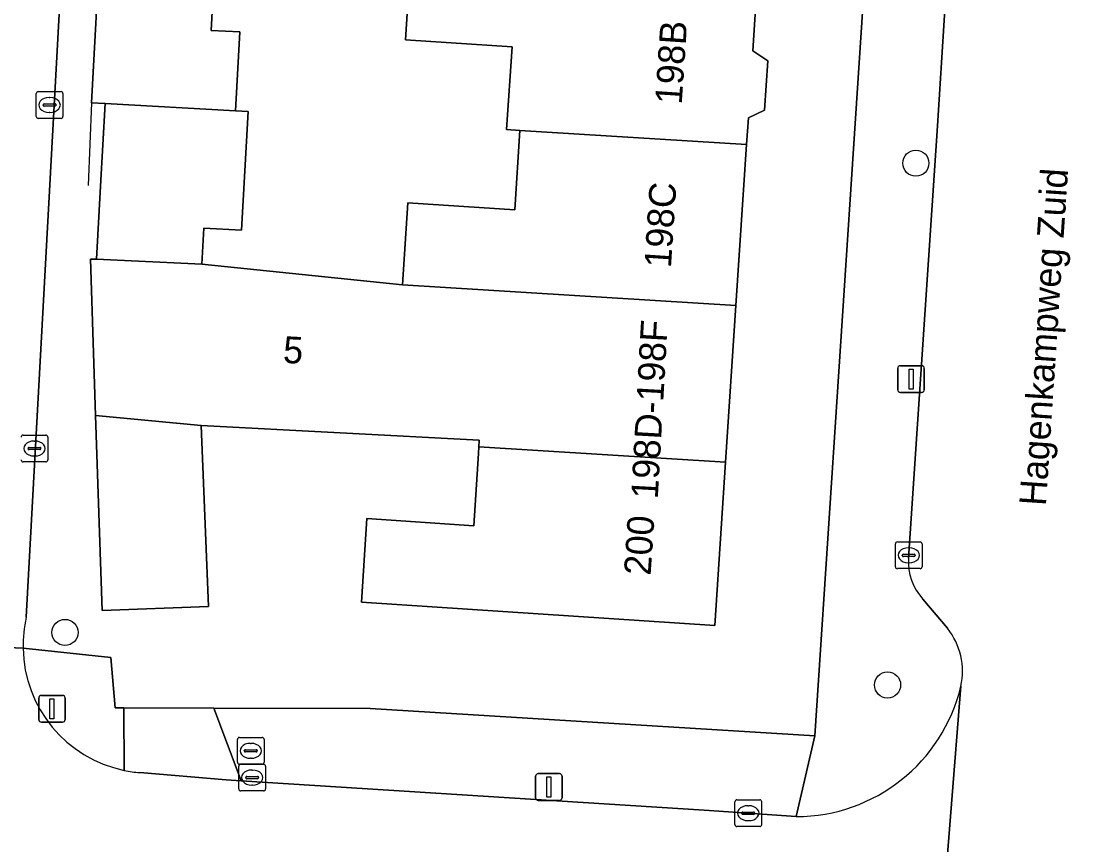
# Model space of a CAD drawing. Extents: x 160102 to 160934, y 382045 to 382923.
# Drawn here: x 160507.71 to 160547.13, y 382351.51 to 382382.34 of the extents above; entities that cross this region are included whole.
import ezdxf

# ---------------------------------------------------------------- set-up
doc = ezdxf.new("R2010")
doc.units = 0
for name, color, linetype in [('IMGEO_Boom', 7, 'Continuous'), ('IMGEO_Brandkraan', 7, 'Continuous'), ('IMGEO_Erf', 7, 'Continuous'), ('IMGEO_Kolk', 7, 'Continuous'), ('IMGEO_Lichtmast', 7, 'Continuous'), ('IMGEO_Muur', 7, 'Continuous'), ('IMGEO_Openbare_ruimte_label', 7, 'Continuous'), ('IMGEO_Pand', 7, 'Continuous'), ('IMGEO_Pand_nummerreeks', 7, 'Continuous'), ('IMGEO_Rijbaan_lokaal_open', 7, 'Continuous'), ('IMGEO_Voetpad_open', 7, 'Continuous')]:
    doc.layers.add(name, color=color, linetype=linetype)

msp = doc.modelspace()

# ---------------------------------------------------------------- linework, layer by layer
at = {"layer": 'IMGEO_Boom'}
for centre in [(160541.184, 382377.019), (160509.357, 382359.463), (160540.126, 382357.499)]:
    msp.add_circle(centre, 0.489, dxfattribs=at)
at = {"layer": 'IMGEO_Brandkraan'}
for p, q in [((160515.806, 382354.609), (160515.806, 382355.461)), ((160515.881, 382355.535), (160516.733, 382355.535)), ((160516.294, 382355.315), (160516.319, 382355.315)), ((160516.807, 382355.461), (160516.807, 382354.609)), ((160516.065, 382355.029), (160516.065, 382355.041)), ((160516.503, 382354.992), (160516.105, 382354.992)), ((160516.108, 382355.078), (160516.506, 382355.078)), ((160516.549, 382355.041), (160516.549, 382355.029)), ((160516.733, 382354.535), (160515.881, 382354.535)), ((160516.317, 382354.755), (160516.292, 382354.755))]:
    msp.add_line(p, q, dxfattribs=at)
for points in [[(160515.806, 382354.609), (160515.806, 382355.461)], [(160515.881, 382355.535), (160516.733, 382355.535)], [(160516.807, 382355.461), (160516.807, 382354.609)], [(160516.733, 382354.535), (160515.881, 382354.535)]]:
    msp.add_lwpolyline(points, dxfattribs=at)
for centre, radius, start, end in [((160515.883, 382355.459), 0.0765, 91.552, 178.448), ((160515.883, 382355.459), 0.0765, 91.552, 178.448), ((160516.731, 382355.459), 0.0765, 1.552, 88.448), ((160516.731, 382355.459), 0.0765, 1.552, 88.448), ((160516.105, 382355.038), 0.0403, 85.8775, 175.7526), ((160516.102, 382355.028), 0.0366, 178.938, 274.7102), ((160516.506, 382355.035), 0.043, 264.8664, 352.4533), ((160516.51, 382355.04), 0.0386, 1.7309, 96.639), ((160515.883, 382354.611), 0.0765, 181.552, 268.448), ((160515.883, 382354.611), 0.0765, 181.552, 268.448), ((160516.731, 382354.611), 0.0765, 271.552, 358.448), ((160516.731, 382354.611), 0.0765, 271.552, 358.448)]:
    msp.add_arc(centre, radius, start, end, dxfattribs=at)
for centre, major_axis, ratio, start_param, end_param in [((160516.293, 382355.035), (-0.387, 0.002), 0.722429, 4.712389, 7.853982), ((160516.318, 382355.035), (-0.39, 0.002), 0.717154, 1.570796, 4.712389)]:
    msp.add_ellipse(centre, major_axis=major_axis, ratio=ratio, start_param=start_param, end_param=end_param, dxfattribs=at)
at = {"layer": 'IMGEO_Erf'}
for points in [[(160510.596, 382409.264), (160507.91, 382360.033)], [(160507.788, 382358.872), (160511.078, 382358.531), (160511.236, 382356.643), (160511.554, 382356.642), (160514.919, 382356.636), (160520.773, 382356.624), (160537.4, 382355.596), (160540.377, 382400.659), (160545.873, 382405.467), (160541.232, 382407.327)], [(160535.266, 382383.966), (160535.085, 382381.223), (160535.641, 382380.851), (160535.519, 382379.005), (160534.918, 382378.71), (160534.853, 382377.72), (160534.454, 382371.69), (160534.068, 382365.836), (160533.664, 382359.725), (160520.443, 382360.599), (160520.65, 382363.723), (160524.645, 382363.458), (160524.82, 382366.159), (160524.837, 382366.403), (160524.854, 382366.654), (160514.457, 382367.206), (160514.725, 382360.43), (160510.746, 382360.281), (160510.504, 382367.584), (160510.31, 382373.432), (160510.533, 382373.422), (160510.684, 382376.155), (160510.854, 382379.247), (160510.344, 382379.275), (160510.685, 382385.473)], [(160515.004, 382385.208), (160514.827, 382381.988), (160515.897, 382381.929), (160515.735, 382378.978), (160516.204, 382378.952), (160515.959, 382374.511), (160514.547, 382374.589), (160514.472, 382373.239), (160521.983, 382372.472), (160522.186, 382375.531), (160526.178, 382375.268), (160526.375, 382378.239), (160525.877, 382378.275), (160526.082, 382381.369), (160522.091, 382381.633), (160522.298, 382384.761)]]:
    msp.add_lwpolyline(points, dxfattribs=at)
msp.add_arc((160512.515, 382358.962), 4.728, 166.9097, 181.0929, dxfattribs=at)
at = {"layer": 'IMGEO_Kolk'}
for p, q in [((160508.281, 382378.77), (160508.281, 382379.622)), ((160508.356, 382379.696), (160509.208, 382379.696)), ((160508.769, 382379.476), (160508.794, 382379.476)), ((160509.282, 382379.622), (160509.282, 382378.77)), ((160508.54, 382379.19), (160508.54, 382379.202)), ((160508.978, 382379.153), (160508.58, 382379.153)), ((160508.583, 382379.239), (160508.981, 382379.239)), ((160509.024, 382379.202), (160509.024, 382379.19)), ((160509.208, 382378.696), (160508.356, 382378.696)), ((160508.792, 382378.916), (160508.767, 382378.916)), ((160507.789, 382366.845), (160508.641, 382366.845)), ((160508.715, 382366.771), (160508.715, 382365.919)), ((160507.973, 382366.339), (160507.973, 382366.351)), ((160508.016, 382366.388), (160508.414, 382366.388)), ((160508.202, 382366.625), (160508.227, 382366.625)), ((160508.457, 382366.351), (160508.457, 382366.339)), ((160508.411, 382366.302), (160508.013, 382366.302)), ((160508.225, 382366.065), (160508.2, 382366.065)), ((160508.641, 382365.845), (160507.789, 382365.845)), ((160540.493, 382362.85), (160541.345, 382362.85)), ((160540.418, 382361.924), (160540.418, 382362.776)), ((160540.906, 382362.63), (160540.931, 382362.63)), ((160541.419, 382362.776), (160541.419, 382361.924)), ((160540.677, 382362.344), (160540.677, 382362.356)), ((160541.115, 382362.307), (160540.717, 382362.307)), ((160540.72, 382362.393), (160541.118, 382362.393)), ((160540.929, 382362.07), (160540.904, 382362.07)), ((160541.161, 382362.356), (160541.161, 382362.344)), ((160541.345, 382361.85), (160540.493, 382361.85)), ((160515.932, 382354.535), (160516.784, 382354.535)), ((160515.857, 382353.609), (160515.857, 382354.461)), ((160516.345, 382354.315), (160516.37, 382354.315)), ((160516.858, 382354.461), (160516.858, 382353.609)), ((160516.116, 382354.029), (160516.116, 382354.041)), ((160516.554, 382353.992), (160516.156, 382353.992)), ((160516.159, 382354.078), (160516.557, 382354.078)), ((160516.368, 382353.755), (160516.343, 382353.755)), ((160516.6, 382354.041), (160516.6, 382354.029)), ((160516.784, 382353.535), (160515.932, 382353.535)), ((160534.415, 382352.276), (160534.415, 382353.128)), ((160534.49, 382353.202), (160535.342, 382353.202)), ((160534.903, 382352.982), (160534.928, 382352.982)), ((160535.416, 382353.128), (160535.416, 382352.276)), ((160534.674, 382352.696), (160534.674, 382352.708)), ((160535.112, 382352.659), (160534.714, 382352.659)), ((160534.717, 382352.745), (160535.115, 382352.745)), ((160535.158, 382352.708), (160535.158, 382352.696)), ((160535.342, 382352.202), (160534.49, 382352.202)), ((160534.926, 382352.422), (160534.901, 382352.422))]:
    msp.add_line(p, q, dxfattribs=at)
for points in [[(160508.281, 382378.77), (160508.281, 382379.622)], [(160508.356, 382379.696), (160509.208, 382379.696)], [(160509.282, 382379.622), (160509.282, 382378.77)], [(160509.208, 382378.696), (160508.356, 382378.696)], [(160507.789, 382366.845), (160508.641, 382366.845)], [(160508.715, 382366.771), (160508.715, 382365.919)], [(160508.641, 382365.845), (160507.789, 382365.845)], [(160540.493, 382362.85), (160541.345, 382362.85)], [(160540.418, 382361.924), (160540.418, 382362.776)], [(160541.419, 382362.776), (160541.419, 382361.924)], [(160541.345, 382361.85), (160540.493, 382361.85)], [(160515.932, 382354.535), (160516.784, 382354.535)], [(160515.857, 382353.609), (160515.857, 382354.461)], [(160516.858, 382354.461), (160516.858, 382353.609)], [(160516.784, 382353.535), (160515.932, 382353.535)], [(160534.415, 382352.276), (160534.415, 382353.128)], [(160534.49, 382353.202), (160535.342, 382353.202)], [(160535.416, 382353.128), (160535.416, 382352.276)], [(160535.342, 382352.202), (160534.49, 382352.202)]]:
    msp.add_lwpolyline(points, dxfattribs=at)
for centre, radius, start, end in [((160508.358, 382379.62), 0.0765, 91.552, 178.448), ((160508.358, 382379.62), 0.0765, 91.552, 178.448), ((160509.206, 382379.62), 0.0765, 1.552, 88.448), ((160509.206, 382379.62), 0.0765, 1.552, 88.448), ((160508.58, 382379.199), 0.0403, 85.8775, 175.7526), ((160508.577, 382379.189), 0.0366, 178.938, 274.7102), ((160508.981, 382379.196), 0.043, 264.8664, 352.4533), ((160508.985, 382379.201), 0.0386, 1.7309, 96.639), ((160508.358, 382378.772), 0.0765, 181.552, 268.448), ((160508.358, 382378.772), 0.0765, 181.552, 268.448), ((160509.206, 382378.772), 0.0765, 271.552, 358.448), ((160509.206, 382378.772), 0.0765, 271.552, 358.448), ((160507.791, 382366.769), 0.0765, 91.552, 178.448), ((160507.791, 382366.769), 0.0765, 91.552, 178.448), ((160508.639, 382366.769), 0.0765, 1.552, 88.448), ((160508.639, 382366.769), 0.0765, 1.552, 88.448), ((160508.013, 382366.348), 0.0403, 85.8775, 175.7526), ((160508.418, 382366.35), 0.0386, 1.7309, 96.639), ((160508.01, 382366.338), 0.0366, 178.938, 274.7102), ((160508.414, 382366.345), 0.043, 264.8664, 352.4533), ((160507.791, 382365.921), 0.0765, 181.552, 268.448), ((160507.791, 382365.921), 0.0765, 181.552, 268.448), ((160508.639, 382365.921), 0.0765, 271.552, 358.448), ((160508.639, 382365.921), 0.0765, 271.552, 358.448), ((160540.495, 382362.774), 0.0765, 91.552, 178.448), ((160540.495, 382362.774), 0.0765, 91.552, 178.448), ((160541.343, 382362.774), 0.0765, 1.552, 88.448), ((160541.343, 382362.774), 0.0765, 1.552, 88.448), ((160540.717, 382362.353), 0.0403, 85.8775, 175.7526), ((160540.714, 382362.343), 0.0366, 178.938, 274.7102), ((160541.118, 382362.35), 0.043, 264.8664, 352.4533), ((160541.122, 382362.355), 0.0386, 1.7309, 96.639), ((160540.495, 382361.926), 0.0765, 181.552, 268.448), ((160540.495, 382361.926), 0.0765, 181.552, 268.448), ((160541.343, 382361.926), 0.0765, 271.552, 358.448), ((160541.343, 382361.926), 0.0765, 271.552, 358.448), ((160515.934, 382354.459), 0.0765, 91.552, 178.448), ((160515.934, 382354.459), 0.0765, 91.552, 178.448), ((160516.782, 382354.459), 0.0765, 1.552, 88.448), ((160516.782, 382354.459), 0.0765, 1.552, 88.448), ((160516.156, 382354.038), 0.0403, 85.8775, 175.7526), ((160516.153, 382354.028), 0.0366, 178.938, 274.7102), ((160516.557, 382354.035), 0.043, 264.8664, 352.4533), ((160516.561, 382354.04), 0.0386, 1.7309, 96.639), ((160515.934, 382353.611), 0.0765, 181.552, 268.448), ((160515.934, 382353.611), 0.0765, 181.552, 268.448), ((160516.782, 382353.611), 0.0765, 271.552, 358.448), ((160516.782, 382353.611), 0.0765, 271.552, 358.448), ((160534.492, 382353.126), 0.0765, 91.552, 178.448), ((160534.492, 382353.126), 0.0765, 91.552, 178.448), ((160535.34, 382353.126), 0.0765, 1.552, 88.448), ((160535.34, 382353.126), 0.0765, 1.552, 88.448), ((160534.714, 382352.705), 0.0403, 85.8775, 175.7526), ((160534.711, 382352.695), 0.0366, 178.938, 274.7102), ((160535.115, 382352.702), 0.043, 264.8664, 352.4533), ((160535.119, 382352.707), 0.0386, 1.7309, 96.639), ((160534.492, 382352.278), 0.0765, 181.552, 268.448), ((160534.492, 382352.278), 0.0765, 181.552, 268.448), ((160535.34, 382352.278), 0.0765, 271.552, 358.448), ((160535.34, 382352.278), 0.0765, 271.552, 358.448)]:
    msp.add_arc(centre, radius, start, end, dxfattribs=at)
for centre, major_axis, ratio, start_param, end_param in [((160508.768, 382379.196), (-0.387, 0.002), 0.722429, 4.712389, 7.853982), ((160508.793, 382379.196), (-0.39, 0.002), 0.717154, 1.570796, 4.712389), ((160508.201, 382366.345), (-0.387, 0.002), 0.722429, 4.712389, 7.853982), ((160508.226, 382366.345), (-0.39, 0.002), 0.717154, 1.570796, 4.712389), ((160540.905, 382362.35), (-0.387, 0.002), 0.722429, 4.712389, 7.853982), ((160540.93, 382362.35), (-0.39, 0.002), 0.717154, 1.570796, 4.712389), ((160516.344, 382354.035), (-0.387, 0.002), 0.722429, 4.712389, 7.853982), ((160516.369, 382354.035), (-0.39, 0.002), 0.717154, 1.570796, 4.712389), ((160534.902, 382352.702), (-0.387, 0.002), 0.722429, 4.712389, 7.853982), ((160534.927, 382352.702), (-0.39, 0.002), 0.717154, 1.570796, 4.712389)]:
    msp.add_ellipse(centre, major_axis=major_axis, ratio=ratio, start_param=start_param, end_param=end_param, dxfattribs=at)
at = {"layer": 'IMGEO_Lichtmast'}
for p, q in [((160540.508, 382368.543), (160540.508, 382369.343)), ((160540.508, 382369.343), (160540.508, 382368.543)), ((160540.608, 382369.443), (160541.398, 382369.443)), ((160541.398, 382369.443), (160540.608, 382369.443)), ((160541.498, 382369.343), (160541.498, 382368.543)), ((160541.498, 382368.543), (160541.498, 382369.343)), ((160541.398, 382368.443), (160540.608, 382368.443)), ((160540.608, 382368.443), (160541.398, 382368.443)), ((160508.375, 382356.208), (160508.375, 382357.008)), ((160508.375, 382357.008), (160508.375, 382356.208)), ((160508.475, 382357.108), (160509.265, 382357.108)), ((160509.265, 382357.108), (160508.475, 382357.108)), ((160509.365, 382357.008), (160509.365, 382356.208)), ((160509.365, 382356.208), (160509.365, 382357.008)), ((160509.265, 382356.108), (160508.475, 382356.108)), ((160508.475, 382356.108), (160509.265, 382356.108)), ((160527.06, 382354.181), (160527.85, 382354.181)), ((160527.85, 382354.181), (160527.06, 382354.181)), ((160526.96, 382353.281), (160526.96, 382354.081)), ((160526.96, 382354.081), (160526.96, 382353.281)), ((160527.95, 382354.081), (160527.95, 382353.281)), ((160527.95, 382353.281), (160527.95, 382354.081)), ((160527.85, 382353.181), (160527.06, 382353.181)), ((160527.06, 382353.181), (160527.85, 382353.181))]:
    msp.add_line(p, q, dxfattribs=at)
for points in [[(160540.928, 382369.318), (160541.078, 382369.318), (160541.078, 382368.568), (160540.928, 382368.568), (160540.928, 382369.318)], [(160508.795, 382356.983), (160508.945, 382356.983), (160508.945, 382356.233), (160508.795, 382356.233), (160508.795, 382356.983)], [(160527.38, 382354.056), (160527.53, 382354.056), (160527.53, 382353.306), (160527.38, 382353.306), (160527.38, 382354.056)]]:
    msp.add_lwpolyline(points, dxfattribs=at)
for centre, start, end in [((160540.608, 382369.343), 90, 180), ((160540.608, 382369.343), 90, 180), ((160541.398, 382369.343), 0, 90), ((160541.398, 382369.343), 360, 90), ((160540.608, 382368.543), 180, 270), ((160540.608, 382368.543), 180, 270), ((160541.398, 382368.543), 270, 0), ((160541.398, 382368.543), 270, 0), ((160508.475, 382357.008), 90, 180), ((160508.475, 382357.008), 90, 180), ((160509.265, 382357.008), 0, 90), ((160509.265, 382357.008), 360, 90), ((160508.475, 382356.208), 180, 270), ((160508.475, 382356.208), 180, 270), ((160509.265, 382356.208), 270, 0), ((160509.265, 382356.208), 270, 0), ((160527.06, 382354.081), 90, 180), ((160527.06, 382354.081), 90, 180), ((160527.85, 382354.081), 0, 90), ((160527.85, 382354.081), 360, 90), ((160527.06, 382353.281), 180, 270), ((160527.06, 382353.281), 180, 270), ((160527.85, 382353.281), 270, 0), ((160527.85, 382353.281), 270, 0)]:
    msp.add_arc(centre, 0.1, start, end, dxfattribs=at)
at = {"layer": 'IMGEO_Muur'}
msp.add_lwpolyline([(160510.344, 382379.275), (160510.219, 382376.181)], dxfattribs=at)
at = {"layer": 'IMGEO_Pand'}
for points in [[(160515.004, 382385.208), (160510.685, 382385.473), (160510.344, 382379.275), (160510.854, 382379.247), (160515.735, 382378.978), (160515.897, 382381.929), (160514.827, 382381.988)], [(160526.375, 382378.239), (160534.853, 382377.72), (160534.918, 382378.71), (160535.519, 382379.005), (160535.641, 382380.851), (160535.085, 382381.223), (160535.266, 382383.966), (160522.298, 382384.761), (160522.091, 382381.633), (160526.082, 382381.369), (160525.877, 382378.275)], [(160516.204, 382378.952), (160515.735, 382378.978), (160510.854, 382379.247), (160510.684, 382376.155), (160510.533, 382373.422), (160514.472, 382373.239), (160514.547, 382374.589), (160515.959, 382374.511)], [(160534.454, 382371.69), (160534.853, 382377.72), (160526.375, 382378.239), (160526.178, 382375.268), (160522.186, 382375.531), (160521.983, 382372.472)], [(160534.454, 382371.69), (160521.983, 382372.472), (160514.472, 382373.239), (160510.533, 382373.422), (160510.31, 382373.432), (160510.504, 382367.584), (160514.457, 382367.206), (160524.854, 382366.654), (160524.837, 382366.403), (160534.068, 382365.836)], [(160514.457, 382367.206), (160510.504, 382367.584), (160510.746, 382360.281), (160514.725, 382360.43)], [(160534.068, 382365.836), (160524.837, 382366.403), (160524.82, 382366.159), (160524.645, 382363.458), (160520.65, 382363.723), (160520.443, 382360.599), (160533.664, 382359.725)]]:
    msp.add_lwpolyline(points, close=True, dxfattribs=at)
at = {"layer": 'IMGEO_Rijbaan_lokaal_open'}
for points in [[(160507.91, 382360.033), (160510.596, 382409.264)], [(160542.87, 382357.448), (160541.478, 382339.999), (160541.437, 382339.428), (160547.289, 382339.093), (160551.035, 382395.683)], [(160543.074, 382395.262), (160542.772, 382391.292), (160542.511, 382386.709), (160541.991, 382378.413), (160540.908, 382362.241)], [(160500.724, 382367.794), (160499.589, 382360.286), (160501.131, 382359.166), (160507.788, 382358.872)], [(160541.45, 382360.712), (160542.373, 382359.618)], [(160507.788, 382358.872), (160501.131, 382359.166), (160502.671, 382358.047)], [(160541.478, 382339.999), (160542.87, 382357.448)], [(160536.712, 382352.572), (160533.26, 382352.82), (160515.942, 382353.917), (160515.389, 382353.952), (160512.16, 382354.22)]]:
    msp.add_lwpolyline(points, dxfattribs=at)
for centre, radius, start, end in [((160542.973, 382362.113), 2.069, 176.443, 222.5938), ((160512.515, 382358.962), 4.728, 166.9097, 181.0929), ((160540.294, 382358), 2.634, 347.9058, 37.8944), ((160512.538, 382358.956), 4.751, 181.0137, 258.2436), ((160536.684, 382358.934), 6.362, 270.2538, 346.4917), ((160512.528, 382358.863), 4.658, 258.1332, 265.4707)]:
    msp.add_arc(centre, radius, start, end, dxfattribs=at)
at = {"layer": 'IMGEO_Voetpad_open'}
for points in [[(160546.455, 382414.446), (160545.873, 382405.467), (160540.377, 382400.659), (160537.4, 382355.596), (160536.712, 382352.572)], [(160540.908, 382362.241), (160541.991, 382378.413), (160542.511, 382386.709), (160542.772, 382391.292), (160543.074, 382395.262)], [(160542.373, 382359.618), (160541.45, 382360.712)], [(160511.57, 382354.305), (160511.554, 382356.642), (160511.236, 382356.643), (160511.078, 382358.531), (160507.788, 382358.872)], [(160512.16, 382354.22), (160515.389, 382353.952), (160515.942, 382353.917), (160514.919, 382356.636), (160511.554, 382356.642), (160511.57, 382354.305)]]:
    msp.add_lwpolyline(points, dxfattribs=at)
msp.add_lwpolyline([(160537.4, 382355.596), (160520.773, 382356.624), (160514.919, 382356.636), (160515.942, 382353.917), (160533.26, 382352.82), (160536.712, 382352.572)], close=True, dxfattribs=at)
for centre, radius, start, end in [((160542.973, 382362.113), 2.069, 176.443, 222.5938), ((160540.294, 382358), 2.634, 347.9058, 37.8944), ((160512.538, 382358.956), 4.751, 181.0137, 258.2436), ((160536.684, 382358.934), 6.362, 270.2538, 346.4917), ((160512.528, 382358.863), 4.658, 258.1332, 265.4707)]:
    msp.add_arc(centre, radius, start, end, dxfattribs=at)

# ---------------------------------------------------------------- texts
at = {"layer": 'IMGEO_Openbare_ruimte_label'}
msp.add_text('Hagenkampweg Zuid', height=1, rotation=86.2164, dxfattribs=at).set_placement((160546.046, 382364.181))
at = {"layer": 'IMGEO_Pand_nummerreeks'}
for s, rotation, p in [('198B', 86.2089, (160532.425, 382379.197)), ('198C', 86.221, (160532.021, 382373.084)), ('198D-198F', 86.7687, (160531.529, 382364.442)), ('5', 357.0321, (160517.498, 382369.55)), ('200', 86.2187, (160531.261, 382361.578))]:
    msp.add_text(s, height=1, rotation=rotation, dxfattribs=at).set_placement(p)

doc.saveas('drawing.dxf')
